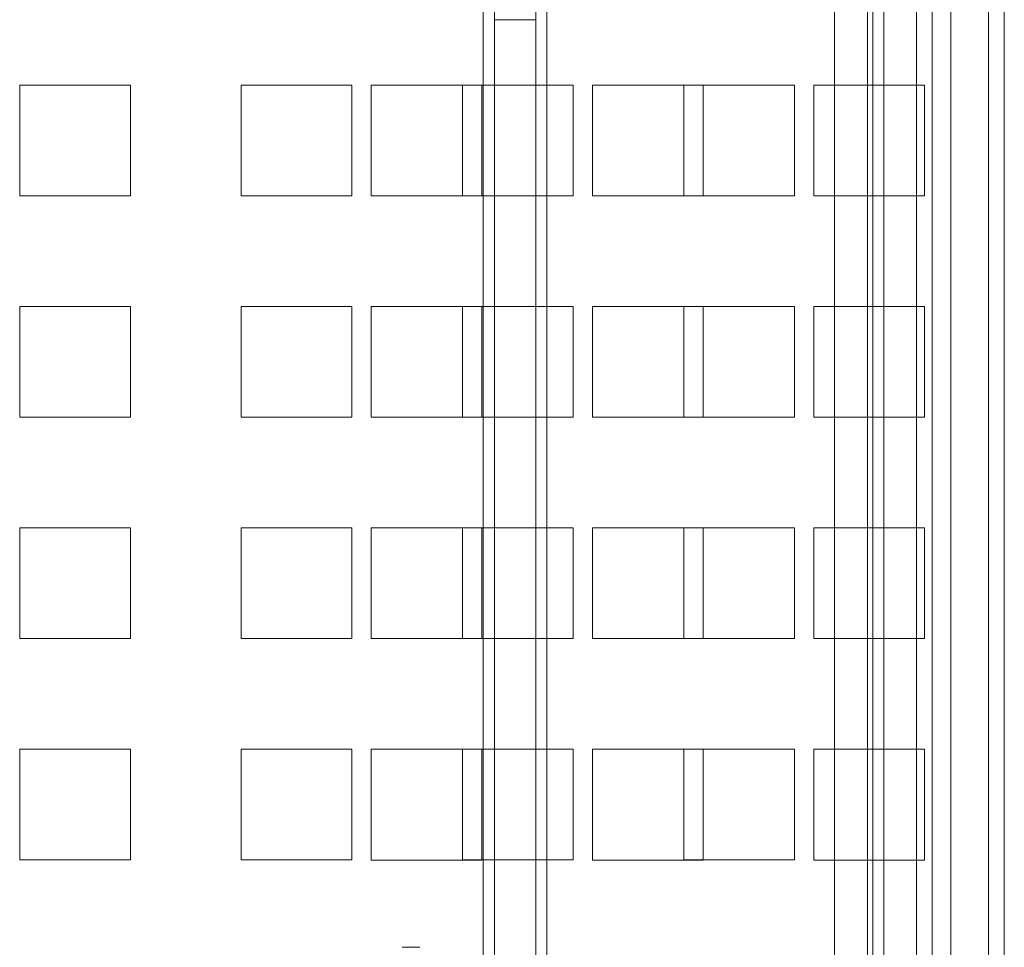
# Model space of a CAD drawing. Header units: inches. Extents: x 1 to 109, y 1 to 85.
# Tile 615 of 656: x 87.71 to 89.19, y 26.45 to 27.85. Entities that reach past the tile are written whole.
import ezdxf

# ---------------------------------------------------------------- set-up
doc = ezdxf.new("R2010")
doc.units = ezdxf.units.IN
doc.header["$MEASUREMENT"] = 0

msp = doc.modelspace()

# ---------------------------------------------------------------- linework, layer by layer
at = {"color": 7, "linetype": 'Continuous', "lineweight": 15, "ltscale": 5}
for p, q in [((88.4223, 30.1634), (88.4223, 19.7634)), ((88.4846, 30.1634), (88.4846, 19.7634)), ((88.5012, 30.1634), (88.5012, 19.7634)), ((89.1096, 19.8467), (89.1096, 30.1634)), ((88.9343, 13.5399), (88.9343, 29.7899)), ((88.9841, 29.7899), (88.9841, 13.5399)), ((88.9925, 29.7899), (88.9925, 13.5399)), ((89.009, 29.7899), (89.009, 13.5399)), ((89.058, 29.7899), (89.058, 13.5399)), ((89.0818, 13.5399), (89.0818, 29.7899)), ((89.1665, 29.7899), (89.1665, 13.5399)), ((89.1903, 13.5399), (89.1903, 29.7899)), ((88.4057, 19.7634), (88.4057, 28.965)), ((88.4223, 28.965), (88.4223, 19.7634)), ((88.4846, 28.965), (88.4846, 19.7634)), ((88.4223, 27.8464), (88.4846, 27.8464)), ((87.7075, 27.5816), (87.7075, 27.7483)), ((87.7075, 27.7483), (87.8741, 27.7483)), ((87.8741, 27.7483), (87.8741, 27.5816)), ((88.0408, 27.7483), (88.2075, 27.7483)), ((88.0408, 27.5816), (88.0408, 27.7483)), ((88.2075, 27.7483), (88.2075, 27.5816)), ((88.2366, 27.7481), (88.2366, 27.5814)), ((88.4033, 27.7481), (88.2366, 27.7481)), ((88.3741, 27.7483), (88.5408, 27.7483)), ((88.3741, 27.5816), (88.3741, 27.7483)), ((88.4033, 27.5814), (88.4033, 27.7481)), ((88.5408, 27.7483), (88.5408, 27.5816)), ((88.57, 27.7481), (88.57, 27.5814)), ((88.7366, 27.7481), (88.57, 27.7481)), ((88.7075, 27.7483), (88.8741, 27.7483)), ((88.7075, 27.5816), (88.7075, 27.7483)), ((88.7366, 27.5814), (88.7366, 27.7481)), ((88.8741, 27.7483), (88.8741, 27.5816)), ((88.9033, 27.7481), (88.9033, 27.5814)), ((89.07, 27.7481), (88.9033, 27.7481)), ((89.07, 27.5814), (89.07, 27.7481)), ((87.8741, 27.5816), (87.7075, 27.5816)), ((88.2075, 27.5816), (88.0408, 27.5816)), ((88.2366, 27.5814), (88.4033, 27.5814)), ((88.5408, 27.5816), (88.3741, 27.5816)), ((88.57, 27.5814), (88.7366, 27.5814)), ((88.8741, 27.5816), (88.7075, 27.5816)), ((88.9033, 27.5814), (89.07, 27.5814)), ((87.7075, 27.2483), (87.7075, 27.4149)), ((87.7075, 27.4149), (87.8741, 27.4149)), ((87.8741, 27.4149), (87.8741, 27.2483)), ((88.0408, 27.4149), (88.2075, 27.4149)), ((88.0408, 27.2483), (88.0408, 27.4149)), ((88.2075, 27.4149), (88.2075, 27.2483)), ((88.2366, 27.4148), (88.2366, 27.2481)), ((88.4033, 27.4148), (88.2366, 27.4148)), ((88.3741, 27.4149), (88.5408, 27.4149)), ((88.3741, 27.2483), (88.3741, 27.4149)), ((88.4033, 27.2481), (88.4033, 27.4148)), ((88.5408, 27.4149), (88.5408, 27.2483)), ((88.57, 27.4148), (88.57, 27.2481)), ((88.7366, 27.4148), (88.57, 27.4148)), ((88.7075, 27.4149), (88.8741, 27.4149)), ((88.7075, 27.2483), (88.7075, 27.4149)), ((88.7366, 27.2481), (88.7366, 27.4148)), ((88.8741, 27.4149), (88.8741, 27.2483)), ((88.9033, 27.4148), (88.9033, 27.2481)), ((89.07, 27.4148), (88.9033, 27.4148)), ((89.07, 27.2481), (89.07, 27.4148)), ((87.8741, 27.2483), (87.7075, 27.2483)), ((88.2075, 27.2483), (88.0408, 27.2483)), ((88.2366, 27.2481), (88.4033, 27.2481)), ((88.5408, 27.2483), (88.3741, 27.2483)), ((88.57, 27.2481), (88.7366, 27.2481)), ((88.8741, 27.2483), (88.7075, 27.2483)), ((88.9033, 27.2481), (89.07, 27.2481)), ((87.7075, 27.0816), (87.8741, 27.0816)), ((87.7075, 26.9149), (87.7075, 27.0816)), ((87.8741, 27.0816), (87.8741, 26.9149)), ((88.0408, 27.0816), (88.2075, 27.0816)), ((88.0408, 26.9149), (88.0408, 27.0816)), ((88.2075, 27.0816), (88.2075, 26.9149)), ((88.2366, 27.0814), (88.2366, 26.9148)), ((88.4033, 27.0814), (88.2366, 27.0814)), ((88.3741, 27.0816), (88.5408, 27.0816)), ((88.3741, 26.9149), (88.3741, 27.0816)), ((88.4033, 26.9148), (88.4033, 27.0814)), ((88.5408, 27.0816), (88.5408, 26.9149)), ((88.57, 27.0814), (88.57, 26.9148)), ((88.7366, 27.0814), (88.57, 27.0814)), ((88.7075, 27.0816), (88.8741, 27.0816)), ((88.7075, 26.9149), (88.7075, 27.0816)), ((88.7366, 26.9148), (88.7366, 27.0814)), ((88.8741, 27.0816), (88.8741, 26.9149)), ((88.9033, 27.0814), (88.9033, 26.9148)), ((89.07, 27.0814), (88.9033, 27.0814)), ((89.07, 26.9148), (89.07, 27.0814)), ((87.8741, 26.9149), (87.7075, 26.9149)), ((88.2075, 26.9149), (88.0408, 26.9149)), ((88.2366, 26.9148), (88.4033, 26.9148)), ((88.5408, 26.9149), (88.3741, 26.9149)), ((88.57, 26.9148), (88.7366, 26.9148)), ((88.8741, 26.9149), (88.7075, 26.9149)), ((88.9033, 26.9148), (89.07, 26.9148)), ((87.7075, 26.7483), (87.8741, 26.7483)), ((87.7075, 26.5816), (87.7075, 26.7483)), ((87.8741, 26.7483), (87.8741, 26.5816)), ((88.0408, 26.7483), (88.2075, 26.7483)), ((88.0408, 26.5816), (88.0408, 26.7483)), ((88.2075, 26.7483), (88.2075, 26.5816)), ((88.2366, 26.7481), (88.2366, 26.5814)), ((88.4033, 26.7481), (88.2366, 26.7481)), ((88.3741, 26.5816), (88.3741, 26.7483)), ((88.3741, 26.7483), (88.5408, 26.7483)), ((88.4033, 26.5814), (88.4033, 26.7481)), ((88.5408, 26.7483), (88.5408, 26.5816)), ((88.57, 26.7481), (88.57, 26.5814)), ((88.7366, 26.7481), (88.57, 26.7481)), ((88.7075, 26.5816), (88.7075, 26.7483)), ((88.7075, 26.7483), (88.8741, 26.7483)), ((88.7366, 26.5814), (88.7366, 26.7481)), ((88.8741, 26.7483), (88.8741, 26.5816)), ((88.9033, 26.7481), (88.9033, 26.5814)), ((89.07, 26.7481), (88.9033, 26.7481)), ((89.07, 26.5814), (89.07, 26.7481)), ((87.8741, 26.5816), (87.7075, 26.5816)), ((88.2075, 26.5816), (88.0408, 26.5816)), ((88.2366, 26.5814), (88.4033, 26.5814)), ((88.5408, 26.5816), (88.3741, 26.5816)), ((88.57, 26.5814), (88.7366, 26.5814)), ((88.8741, 26.5816), (88.7075, 26.5816)), ((88.9033, 26.5814), (89.07, 26.5814)), ((88.3102, 26.45), (88.2835, 26.45))]:
    msp.add_line(p, q, dxfattribs=at)

doc.saveas('drawing.dxf')
